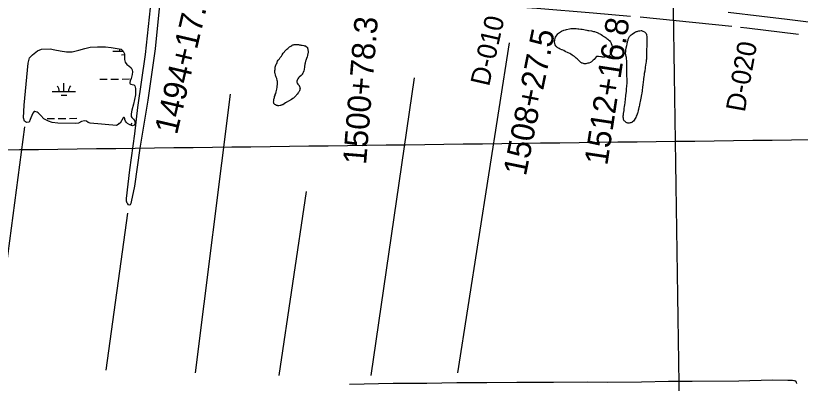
# Model space of a CAD drawing. Extents: x 3734862 to 3772949, y 391520 to 417239.
# Drawn here: x 3744100 to 3747464, y 401975 to 403553 of the extents above; entities that cross this region are included whole.
import ezdxf

# ---------------------------------------------------------------- set-up
doc = ezdxf.new("R2010")
doc.units = 0
for name, color, linetype in [('V-GRID-MAJR', 7, 'Continuous'), ('V-RIVR-RANG-IDEN', 7, 'Continuous'), ('V-ROAD-CNTR', 7, 'Continuous'), ('V-SITE-VEGE', 7, 'Continuous'), ('V-SURV-IDEN', 7, 'Continuous'), ('V-TOPO-SHOR', 7, 'Continuous'), ('V-WETL-SWMP', 7, 'Continuous')]:
    doc.layers.add(name, color=color, linetype=linetype)

msp = doc.modelspace()

# ---------------------------------------------------------------- linework, layer by layer
at = {"layer": 'V-GRID-MAJR'}
for points in [[(3747006.7, 396956.3), (3746929.2, 403014), (3746851.6, 409074.3), (3746774.1, 415134.6), (3746774, 415137.2)], [(3738984.8, 402913.2), (3741633, 402946.6), (3746929.2, 403014), (3752225.5, 403082.2), (3757521.7, 403151.1), (3762817.9, 403220.8), (3768114.1, 403291.3), (3770762.3, 403326.8)]]:
    msp.add_spline(points, degree=3, dxfattribs=at)
at = {"layer": 'V-ROAD-CNTR'}
msp.add_lwpolyline([(3747154.5, 403567.4), (3747298.9, 403550.9), (3747407.9, 403537.9), (3747522, 403523.5)], dxfattribs=at)
at = {"layer": 'V-SITE-VEGE'}
for points in [[(3744717.6, 403611.7), (3744698.2, 403411.1), (3744666.9, 403190.9), (3744632.2, 402985), (3744608.9, 402821.5), (3744595.3, 402754.1), (3744593.9, 402747.1), (3744590.7, 402741.5), (3744587.5, 402739.7), (3744584.2, 402741.5), (3744580.5, 402745.2), (3744577.7, 402748.9), (3744575.3, 402756.3), (3744575.2, 402767.9), (3744589.9, 402891), (3744611, 403045.3), (3744623.8, 403159.1), (3744657, 403385.8), (3744678.3, 403586.9)], [(3746604.1, 403474.7), (3746610.6, 403471.5), (3746615.8, 403468.3), (3746619, 403465.5), (3746627.4, 403460.9), (3746631.6, 403457.7), (3746634.4, 403455.4), (3746639.1, 403452.2), (3746641.9, 403448.9), (3746645.1, 403445.7), (3746647.9, 403442.5), (3746649.8, 403440.1), (3746652.6, 403435.5), (3746653.5, 403433.7), (3746655.9, 403426.7), (3746657.8, 403418.4), (3746658.3, 403414.2), (3746658.3, 403408.2), (3746657, 403403), (3746656, 403398.9), (3746654.2, 403394.2), (3746653.3, 403391.4), (3746650.5, 403387.2), (3746648.7, 403384.9), (3746646.4, 403382.1), (3746644.1, 403380.2), (3746641.3, 403379.3), (3746639, 403378.3), (3746636.7, 403377.9), (3746632.9, 403376.9), (3746626, 403375.5), (3746623.2, 403374.5), (3746620.4, 403374.5), (3746616.2, 403375), (3746611.6, 403375.9), (3746608.3, 403376.3), (3746599, 403378.1), (3746594.4, 403378.1), (3746590.2, 403377.2), (3746587.9, 403376.2), (3746579.6, 403365), (3746575.5, 403361.3), (3746571.8, 403357.6), (3746569.9, 403356.6), (3746568.1, 403354.8), (3746566.2, 403353.4), (3746563.9, 403352), (3746556.5, 403348.7), (3746553.2, 403348.7), (3746544.9, 403346.3), (3746542.1, 403346.7), (3746536.5, 403346.7), (3746534.2, 403347.6), (3746530, 403348.5), (3746527.7, 403349.5), (3746525.8, 403350.4), (3746523.5, 403351.7), (3746520.2, 403354.5), (3746506.7, 403367.9), (3746503.4, 403370.7), (3746498.8, 403374.4), (3746495.5, 403377.1), (3746490.4, 403380.8), (3746486.2, 403383.6), (3746480.2, 403387.3), (3746476, 403390), (3746468, 403393.7), (3746455.9, 403399.7), (3746450.4, 403402.9), (3746443.4, 403405.7), (3746441.1, 403407), (3746434.5, 403409.8), (3746429.9, 403412.1), (3746427.6, 403413), (3746422, 403416.2), (3746419.6, 403418.5), (3746416.8, 403420.8), (3746415, 403424.1), (3746413.1, 403427.8), (3746411.7, 403431), (3746410.7, 403435.2), (3746409.8, 403437.5), (3746409.3, 403439.8), (3746410.2, 403443.1), (3746410.7, 403447.7), (3746413.4, 403457), (3746414.8, 403460.8), (3746417.1, 403465.4), (3746421.2, 403471), (3746424.5, 403474.7), (3746426.8, 403477.1), (3746431.4, 403481.3), (3746439.7, 403486.4), (3746443, 403488.3), (3746447.1, 403489.2), (3746450.4, 403490.7), (3746457.3, 403492.5), (3746461.5, 403494), (3746473.6, 403496.3), (3746479.6, 403497.3), (3746483.3, 403497.3)], [(3746483.3, 403497.3), (3746489.8, 403497.8), (3746497.2, 403497.4), (3746502.3, 403497.4), (3746509.3, 403496.5), (3746514.4, 403496.5), (3746522.3, 403495.2), (3746527.9, 403494.8), (3746535.8, 403492.9), (3746540.9, 403492), (3746548.3, 403491.2), (3746552.5, 403489.8), (3746556.7, 403489.8), (3746568.8, 403487.5), (3746577.1, 403485.3), (3746581.3, 403484.4), (3746588.3, 403482.1), (3746592.5, 403480.2), (3746598.5, 403477.9), (3746600.4, 403476.6), (3746604.1, 403474.7)], [(3746804.7, 403471.6), (3746804.7, 403468.8), (3746805.7, 403462.8), (3746806.2, 403455.3), (3746806.3, 403435.4), (3746805.9, 403426.6), (3746805.9, 403423.8), (3746805, 403406.1), (3746804.1, 403400.1), (3746804.3, 403366.7), (3746803.4, 403361.5), (3746802.5, 403354.1), (3746802.1, 403349), (3746800.3, 403340.6), (3746798.9, 403332.3), (3746798.9, 403329.5), (3746796.7, 403314.2), (3746794.9, 403304.9), (3746794.4, 403298.4), (3746793.6, 403290), (3746792.2, 403282.6), (3746791.8, 403277), (3746790.4, 403269.1), (3746789.1, 403254.7), (3746787.7, 403247.7), (3746785.5, 403230.5), (3746783.7, 403220.8), (3746782.8, 403214.3), (3746779.6, 403198.5), (3746778.3, 403192.4), (3746777.4, 403184.1), (3746776, 403178.5), (3746774.7, 403172), (3746774.2, 403168.3), (3746773.3, 403163.6), (3746771.9, 403159), (3746771.5, 403156.2), (3746770.6, 403152.5), (3746770.1, 403150.1), (3746768.8, 403146.4), (3746766.5, 403138), (3746765.6, 403134.3), (3746764.2, 403130.1), (3746762.8, 403126.4), (3746760.5, 403121.8), (3746758.7, 403116.2), (3746748.6, 403100.8), (3746744.9, 403097.1), (3746742.6, 403095.2), (3746739.8, 403094.3), (3746737.9, 403093.3), (3746734.7, 403092.9), (3746729.6, 403091.9), (3746727.3, 403091.9), (3746724, 403092.3), (3746721.7, 403092.8), (3746719.4, 403093.7), (3746717.5, 403094.6), (3746715.2, 403096), (3746711.4, 403099.7), (3746709.1, 403101.5), (3746706.8, 403104.8), (3746705.8, 403107.1), (3746705.3, 403110.8), (3746705.3, 403113.1), (3746704.8, 403117.3), (3746704.8, 403122.9), (3746705.3, 403127.1), (3746705.7, 403133.6), (3746707.9, 403146.1), (3746707.9, 403151.2), (3746708.8, 403155.9), (3746710.2, 403161), (3746711.1, 403171.2), (3746712.4, 403176.8), (3746712.9, 403182.8), (3746714.2, 403191.6), (3746714.6, 403197.2), (3746716, 403206.5), (3746716.4, 403211.6), (3746718.7, 403226.9), (3746719.1, 403236.7), (3746720.4, 403252.9), (3746720.8, 403262.2), (3746720.8, 403265), (3746721.2, 403272.4), (3746721.2, 403283.6), (3746720.7, 403291.5), (3746720.2, 403296.6), (3746720, 403337.9), (3746719.5, 403343.9), (3746719.9, 403349.5), (3746719.4, 403357.9), (3746719.3, 403369.5), (3746718.8, 403373.6), (3746717.4, 403378.3), (3746715.1, 403384.3), (3746714.6, 403388.9), (3746714.1, 403392.2), (3746715.5, 403398.7), (3746715.9, 403405.2)], [(3746715.9, 403405.2), (3746717.2, 403414.5), (3746719.5, 403424.7), (3746720.9, 403430.3), (3746721.8, 403434.5), (3746722.7, 403439.6), (3746723.6, 403442.4), (3746724.5, 403446.1), (3746725.4, 403448.4), (3746726.3, 403451.7), (3746728.6, 403457.7), (3746730.5, 403460.5), (3746731.8, 403464.2), (3746734.2, 403467), (3746738.3, 403471.2), (3746742.5, 403474), (3746753.1, 403480.1), (3746758.2, 403483.4), (3746760.5, 403484.3), (3746764.2, 403485.3), (3746766.6, 403486.2), (3746772.1, 403487.2), (3746775.8, 403487.7), (3746780.9, 403488.6), (3746783.3, 403488.6), (3746786, 403487.7), (3746789.3, 403486.8), (3746795.8, 403483.1), (3746802.4, 403476.7), (3746804.7, 403471.6)], [(3745221.2, 403275.4), (3745218.8, 403283.8), (3745217.4, 403286.5), (3745216.5, 403289.3), (3745214.6, 403293.5), (3745214.1, 403296.3), (3745213.2, 403299.1), (3745211.8, 403304.2), (3745211.3, 403307.9), (3745211.2, 403317.2), (3745212.1, 403321.3), (3745212.6, 403325.1), (3745213, 403331.6), (3745213.9, 403335.7), (3745215.3, 403340.4), (3745217.1, 403344.6), (3745219.4, 403348.3), (3745222.6, 403357.1), (3745225.9, 403362.3), (3745230.5, 403368.3), (3745234.2, 403373), (3745239.2, 403379), (3745242, 403384.6), (3745246.6, 403392.1), (3745257.7, 403404.7), (3745262.8, 403409.8), (3745266.5, 403412.1), (3745270.6, 403416.3), (3745274.3, 403418.7), (3745279.4, 403422.4), (3745283.1, 403424.8), (3745285.9, 403426.2), (3745288.2, 403427.1), (3745291, 403428.1), (3745293.3, 403428.5), (3745299.8, 403429.5), (3745303.5, 403429.5), (3745308.2, 403429.1), (3745312.8, 403429.1), (3745314.7, 403428.2), (3745319.3, 403427.3), (3745323, 403426.8), (3745324.9, 403425.9), (3745328.6, 403425.9), (3745335.1, 403424.6), (3745337.9, 403424.1), (3745340.2, 403424.1), (3745342.5, 403423.2), (3745344.4, 403421.8), (3745350.5, 403415.8), (3745351.4, 403413), (3745352.4, 403409.3), (3745353.8, 403396.8), (3745353.8, 403393.6)], [(3745353.8, 403393.6), (3745352.9, 403390.3), (3745352.5, 403388), (3745351.6, 403384.7), (3745351.6, 403382.4), (3745349.8, 403375.9), (3745347, 403368.5), (3745345.2, 403364.3), (3745344.3, 403361), (3745342.9, 403357.3), (3745342.4, 403354.5), (3745341.5, 403352.2), (3745340.6, 403348.5), (3745340.2, 403345.2), (3745339.2, 403341), (3745338.3, 403337.8), (3745337.9, 403333.1), (3745337.5, 403329.9), (3745336.1, 403324.8), (3745336.1, 403321.5), (3745335.2, 403316.4), (3745332.9, 403309.4), (3745331.5, 403306.2), (3745328.8, 403302), (3745327.4, 403300.1), (3745323.7, 403296.4), (3745314.9, 403289.4), (3745313.5, 403287.5), (3745311.7, 403285.6), (3745308.9, 403281.9), (3745308, 403279.6), (3745306.6, 403276.8), (3745305.2, 403272.1), (3745304.8, 403268), (3745306.2, 403264.7), (3745307.2, 403262.9), (3745310, 403259.2), (3745312.8, 403255.9), (3745314.6, 403253.2), (3745315.6, 403251.3), (3745317, 403249.5), (3745318.4, 403247.1), (3745318.4, 403243.9), (3745318.9, 403241.1), (3745318.4, 403237.4), (3745318, 403234.1), (3745316.1, 403230), (3745315.2, 403228.1), (3745313.8, 403225.8), (3745312, 403223), (3745310.6, 403221.1), (3745306.5, 403216), (3745303.7, 403213.2), (3745301.9, 403210.4), (3745297.7, 403206.6), (3745294.9, 403203.4), (3745291.2, 403199.6), (3745287.5, 403197.3), (3745282, 403193.1), (3745279.7, 403191.2), (3745277.3, 403190.8), (3745274.6, 403188.9), (3745272.7, 403187.9), (3745269.9, 403186.1), (3745267.2, 403185.1), (3745264.9, 403183.7), (3745261.1, 403181.8), (3745258.8, 403180.4), (3745257, 403179.5), (3745245, 403170.6), (3745242.2, 403169.7), (3745238.5, 403168.3), (3745236.6, 403167.3), (3745233.4, 403166.9), (3745228.7, 403165.9), (3745224.1, 403165.9), (3745221.8, 403166.8), (3745217.6, 403167.7), (3745213.4, 403170.9), (3745211.1, 403172.3), (3745208.7, 403174.6), (3745207.3, 403176.5), (3745206.4, 403178.8), (3745205.9, 403181.1), (3745206.3, 403187.6), (3745206.8, 403190.4), (3745207.2, 403194.6), (3745207.7, 403197.4), (3745209, 403202), (3745210, 403205.7), (3745211.8, 403210.8), (3745212.7, 403214.6), (3745214.5, 403218.8), (3745216.8, 403226.2), (3745217.7, 403231.8), (3745219.5, 403237.8), (3745220.4, 403246.2), (3745221.3, 403249.4), (3745222.2, 403258.7), (3745222.2, 403270.8), (3745221.2, 403275.4)]]:
    msp.add_lwpolyline(points, dxfattribs=at)
at = {"layer": 'V-TOPO-SHOR'}
for p, q in [((3745995.9, 402020.5), (3746216.4, 403436.4)), ((3745624.6, 402008.9), (3745810.3, 403285.5)), ((3744870.2, 402020.5), (3745021.1, 403215.9)), ((3744046.3, 402368.7), (3744139.1, 403076.6)), ((3745230, 402008.9), (3745346, 402798.1)), ((3744487.3, 402032.1), (3744580.1, 402705.2))]:
    msp.add_line(p, q, dxfattribs=at)
for points in [[(3746735.4, 403549.9), (3746576.2, 403563.8), (3746334.4, 403583.5), (3746291.9, 403586.9)], [(3747169.6, 403506.4), (3746930.9, 403530.7), (3746777.5, 403546.2)], [(3747456.6, 403471.9), (3747234.3, 403499.8), (3747206.8, 403502.6)], [(3745531.7, 401971.5), (3745718.6, 401975.4), (3745863, 401976.5), (3745991.1, 401978.4), (3746119.9, 401979), (3746248.7, 401979.7), (3746406.2, 401980.5), (3746549.3, 401981.2), (3746638.7, 401980.9), (3746782.3, 401981.6), (3746898.8, 401983.9), (3746999.9, 401984.8), (3747200.3, 401985.8), (3747343, 401989.8), (3747410.6, 401988.5), (3747420.3, 401988.6), (3747429.7, 401988.6), (3747435.4, 401987.8), (3747437, 401987.4), (3747441.1, 401986.2), (3747445.6, 401979.7), (3747447.7, 401974.1)]]:
    msp.add_lwpolyline(points, dxfattribs=at)
at = {"layer": 'V-WETL-SWMP'}
for p, q in [((3744516.1, 403400.5), (3744560.9, 403400.9)), ((3744554.2, 403385.4), (3744566.2, 403385.6)), ((3744306.4, 403227.4), (3744306.1, 403263.4)), ((3744460.5, 403279.8), (3744492.5, 403280.1)), ((3744508.5, 403280.3), (3744540.5, 403280.7)), ((3744556.5, 403280.8), (3744588.5, 403281.2)), ((3744256.4, 403226.9), (3744356.4, 403228)), ((3744294.6, 403211.9), (3744318.6, 403212.1)), ((3744234.3, 403111.2), (3744266.3, 403111.6)), ((3744282.3, 403111.7), (3744314.3, 403112.1)), ((3744330.3, 403112.2), (3744362.3, 403112.6)), ((3744569.2, 403104.3), (3744569.2, 403104.3))]:
    msp.add_line(p, q, dxfattribs=at)
msp.add_lwpolyline([(3744560, 403114.7), (3744548.5, 403091.4), (3744531.4, 403082), (3744418.5, 403092.1), (3744410.6, 403094.4), (3744403.6, 403099.5), (3744394.8, 403101.7), (3744381.8, 403098.9), (3744369.8, 403091.9), (3744356.3, 403089.9), (3744281.1, 403091.4), (3744256.5, 403094.5), (3744240.7, 403100), (3744221.1, 403110.1), (3744207.1, 403124.4), (3744196.8, 403135.5), (3744191.7, 403139.2), (3744182, 403142), (3744179.2, 403141.9), (3744173.2, 403134), (3744164.4, 403114.9), (3744162.2, 403107.5), (3744157.6, 403096.3), (3744146.9, 403094.9), (3744138.1, 403100.9), (3744132.9, 403114.8), (3744135.8, 403169.1), (3744153.5, 403349.3), (3744158.9, 403372.1), (3744171.9, 403384.7), (3744194.1, 403402.5), (3744211.2, 403409.1), (3744247, 403410.6), (3744267.4, 403406.1), (3744290.6, 403402.5), (3744317.6, 403397.1), (3744342.7, 403398.1), (3744370.5, 403405.2), (3744396.9, 403412.3), (3744419.2, 403417.1), (3744450.3, 403419.6), (3744485.1, 403419.7), (3744509.7, 403416.2), (3744534.8, 403412.1), (3744552, 403408.5), (3744560.8, 403401.1), (3744566, 403389.5), (3744566.5, 403376.1), (3744566.6, 403364.5), (3744569.4, 403353.3), (3744576.9, 403343.2), (3744584.4, 403338.1), (3744594.6, 403329.3), (3744599.8, 403320.1), (3744601.2, 403312.2), (3744599.4, 403300.1), (3744594.9, 403283.4), (3744590.7, 403273.1), (3744588.9, 403266.1), (3744589.9, 403263.8), (3744590.3, 403261), (3744593.1, 403258.7), (3744599.2, 403257.4), (3744606.2, 403255.6), (3744610.4, 403251.4), (3744613.7, 403240.7), (3744613.3, 403212.9), (3744605.6, 403173.8), (3744598.4, 403146.9), (3744595.2, 403131.1), (3744594.8, 403119.9), (3744597.6, 403115.8), (3744604.6, 403108.8), (3744609.7, 403102.4), (3744611.6, 403090.8), (3744607.5, 403083.3), (3744600.6, 403080.5), (3744589.4, 403084.2), (3744579.1, 403090.6), (3744573.6, 403095.7), (3744570.3, 403100.3), (3744568.4, 403107.3), (3744567.9, 403110.5), (3744567, 403114.2), (3744565.6, 403116.5), (3744561.4, 403116.5)], close=True, dxfattribs=at)
for centre, start, end in [((3744510.8, 403400.9), 359.8334, 14.9448), ((3744251.2, 403227.3), 359.8334, 41.377), ((3744361.7, 403228.5), 139.8334, 181.377), ((3744514.3, 403068.2), 35.0356, 41.377), ((3744624.8, 403069.4), 139.8334, 156.9785)]:
    msp.add_arc(centre, 35.2, start, end, dxfattribs=at)

# ---------------------------------------------------------------- texts
at = {"layer": 'V-RIVR-RANG-IDEN'}
for s, rotation, p in [('D-010', 77.1743, (3746129.1, 403246.6)), ('D-020', 79.7603, (3747225.6, 403136.3))]:
    msp.add_text(s, height=83, rotation=rotation, dxfattribs=at).set_placement(p)
at = {"layer": 'V-SURV-IDEN'}
for s, rotation, p in [('1494+17.2', 76.8472, (3744791.2, 403038.8)), ('1500+78.3', 85.3672, (3745602, 402911.4)), ('1512+16.8', 81.3558, (3746636.2, 402907.5)), ('1508+27.5', 78.6272, (3746287.1, 402861.6))]:
    msp.add_text(s, height=100, rotation=rotation, dxfattribs=at).set_placement(p)

doc.saveas('drawing.dxf')
